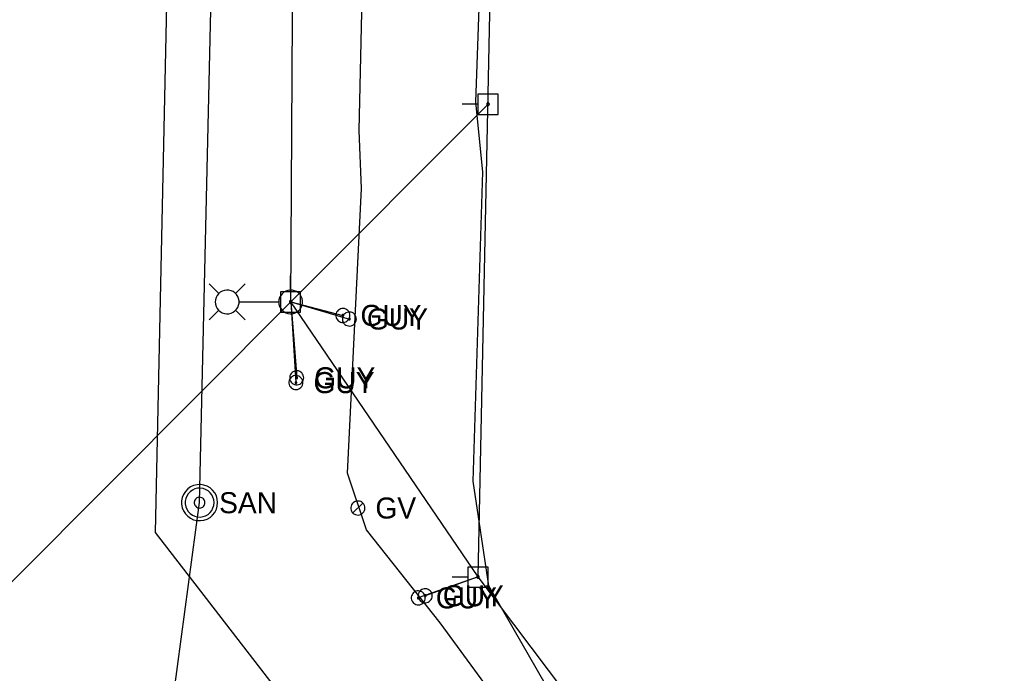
# Model space of a CAD drawing. Extents: x 596028 to 606371, y 330010 to 403088.
# Drawn here: x 596450.8 to 596630.4, y 343338.5 to 343458 of the extents above; entities that cross this region are included whole.
import ezdxf

# ---------------------------------------------------------------- set-up
doc = ezdxf.new("R2010")
doc.units = 0
for name, color, linetype in [('E_LTG', 7, 'Continuous'), ('E_UTL_EGuyWire', 7, 'Continuous'), ('E_UTL_EPowerPole', 7, 'Continuous'), ('E_UTL_FO_UG', 7, 'Continuous'), ('E_UTL_G', 7, 'Continuous'), ('E_UTL_G_UG', 7, 'Continuous'), ('E_UTL_Overhead', 7, 'Continuous'), ('E_UTL_SAN_MH', 7, 'Continuous'), ('E_UTL_SAN_UG', 7, 'Continuous'), ('E_UTL_W_UG', 7, 'Continuous')]:
    doc.layers.add(name, color=color, linetype=linetype)

msp = doc.modelspace()

# ---------------------------------------------------------------- linework, layer by layer
at = {"layer": 'E_LTG'}
for points in [[(596487.2, 343407.89), (596485.43, 343409.67)], [(596490.25, 343407.89), (596492.03, 343409.67)], [(596486.55, 343406.37), (596486.59, 343405.96), (596486.71, 343405.56), (596486.9, 343405.19), (596487.15, 343404.87), (596487.47, 343404.6), (596487.82, 343404.39), (596488.21, 343404.25), (596488.62, 343404.2), (596489.04, 343404.22), (596489.44, 343404.31), (596489.82, 343404.48), (596490.15, 343404.72), (596490.44, 343405.02), (596490.66, 343405.37), (596490.82, 343405.76), (596490.89, 343406.16), (596490.89, 343406.58), (596490.82, 343406.98), (596490.66, 343407.37), (596490.44, 343407.71), (596490.15, 343408.01), (596489.82, 343408.25), (596489.44, 343408.42), (596489.04, 343408.52), (596488.62, 343408.54), (596488.21, 343408.48), (596487.82, 343408.35), (596487.47, 343408.14), (596487.15, 343407.87), (596486.9, 343407.55), (596486.71, 343407.18), (596486.59, 343406.78), (596486.55, 343406.37)], [(596498.16, 343406.37), (596498.19, 343405.96), (596498.31, 343405.56), (596498.5, 343405.19), (596498.76, 343404.87), (596499.07, 343404.6), (596499.43, 343404.39), (596499.82, 343404.25), (596500.23, 343404.2), (596500.64, 343404.22), (596501.04, 343404.31), (596501.42, 343404.48), (596501.76, 343404.72), (596502.04, 343405.02), (596502.26, 343405.37), (596502.42, 343405.76), (596502.5, 343406.16), (596502.5, 343406.58), (596502.42, 343406.98), (596502.26, 343407.37), (596502.04, 343407.71), (596501.76, 343408.01), (596501.42, 343408.25), (596501.04, 343408.42), (596500.64, 343408.52), (596500.23, 343408.54), (596499.82, 343408.48), (596499.43, 343408.35), (596499.07, 343408.14), (596498.76, 343407.87), (596498.5, 343407.55), (596498.31, 343407.18), (596498.19, 343406.78), (596498.16, 343406.37)], [(596490.94, 343406.37), (596498.12, 343406.37)], [(596500.16, 343406.37), (596500.17, 343406.34), (596500.18, 343406.31), (596500.19, 343406.28), (596500.21, 343406.25), (596500.23, 343406.23), (596500.26, 343406.22), (596500.29, 343406.21), (596500.32, 343406.2), (596500.35, 343406.2), (596500.39, 343406.21), (596500.41, 343406.22), (596500.44, 343406.24), (596500.46, 343406.27), (596500.48, 343406.29), (596500.49, 343406.32), (596500.5, 343406.35), (596500.5, 343406.38), (596500.49, 343406.42), (596500.48, 343406.45), (596500.46, 343406.47), (596500.44, 343406.49), (596500.41, 343406.51), (596500.39, 343406.53), (596500.35, 343406.53), (596500.32, 343406.54), (596500.29, 343406.53), (596500.26, 343406.52), (596500.23, 343406.5), (596500.21, 343406.48), (596500.19, 343406.46), (596500.18, 343406.43), (596500.17, 343406.4), (596500.16, 343406.37)], [(596487.2, 343404.84), (596485.43, 343403.07)], [(596490.25, 343404.84), (596492.03, 343403.07)]]:
    msp.add_lwpolyline(points, dxfattribs=at)
at = {"layer": 'E_UTL_EGuyWire'}
for p, q in [((596500.33, 343406.37), (596509.87, 343403.9)), ((596500.33, 343406.37), (596511.05, 343403.24)), ((596500.33, 343406.37), (596501.43, 343392.5)), ((596500.33, 343406.37), (596501.28, 343391.62)), ((596534.56, 343356.08), (596523.64, 343352.26)), ((596534.56, 343356.08), (596524.91, 343352.65))]:
    msp.add_line(p, q, dxfattribs=at)
for points in [[(596511.15, 343403.9), (596511.13, 343404.14), (596511.06, 343404.38), (596510.95, 343404.59), (596510.8, 343404.79), (596510.61, 343404.95), (596510.4, 343405.07), (596510.17, 343405.15), (596509.93, 343405.18), (596509.69, 343405.17), (596509.45, 343405.11), (596509.23, 343405.01), (596509.03, 343404.87), (596508.86, 343404.69), (596508.73, 343404.49), (596508.64, 343404.26), (596508.59, 343404.02), (596508.59, 343403.78), (596508.64, 343403.54), (596508.73, 343403.31), (596508.86, 343403.11), (596509.03, 343402.93), (596509.23, 343402.79), (596509.45, 343402.69), (596509.69, 343402.63), (596509.93, 343402.62), (596510.17, 343402.65), (596510.4, 343402.73), (596510.61, 343402.85), (596510.8, 343403.01), (596510.95, 343403.21), (596511.06, 343403.42), (596511.13, 343403.66), (596511.15, 343403.9)], [(596510.03, 343403.9), (596510.03, 343403.93), (596510.02, 343403.96), (596510, 343403.99), (596509.99, 343404.01), (596509.96, 343404.03), (596509.94, 343404.05), (596509.91, 343404.06), (596509.88, 343404.06), (596509.85, 343404.06), (596509.82, 343404.05), (596509.79, 343404.04), (596509.76, 343404.02), (596509.74, 343404), (596509.73, 343403.97), (596509.72, 343403.95), (596509.71, 343403.92), (596509.71, 343403.88), (596509.72, 343403.85), (596509.73, 343403.83), (596509.74, 343403.8), (596509.76, 343403.78), (596509.79, 343403.76), (596509.82, 343403.75), (596509.85, 343403.74), (596509.88, 343403.74), (596509.91, 343403.74), (596509.94, 343403.75), (596509.96, 343403.77), (596509.99, 343403.79), (596510, 343403.81), (596510.02, 343403.84), (596510.03, 343403.87), (596510.03, 343403.9)], [(596512.34, 343403.24), (596512.31, 343403.49), (596512.25, 343403.72), (596512.13, 343403.94), (596511.98, 343404.13), (596511.8, 343404.29), (596511.59, 343404.41), (596511.36, 343404.49), (596511.12, 343404.52), (596510.87, 343404.51), (596510.63, 343404.46), (596510.41, 343404.35), (596510.21, 343404.21), (596510.05, 343404.04), (596509.91, 343403.83), (596509.82, 343403.6), (596509.78, 343403.36), (596509.78, 343403.12), (596509.82, 343402.88), (596509.91, 343402.65), (596510.05, 343402.45), (596510.21, 343402.27), (596510.41, 343402.13), (596510.63, 343402.03), (596510.87, 343401.97), (596511.12, 343401.96), (596511.36, 343402), (596511.59, 343402.08), (596511.8, 343402.2), (596511.98, 343402.36), (596512.13, 343402.55), (596512.25, 343402.77), (596512.31, 343403), (596512.34, 343403.24)], [(596511.21, 343403.24), (596511.21, 343403.27), (596511.2, 343403.3), (596511.19, 343403.33), (596511.17, 343403.35), (596511.15, 343403.37), (596511.12, 343403.39), (596511.09, 343403.4), (596511.06, 343403.4), (596511.03, 343403.4), (596511, 343403.39), (596510.97, 343403.38), (596510.95, 343403.36), (596510.93, 343403.34), (596510.91, 343403.32), (596510.9, 343403.29), (596510.89, 343403.26), (596510.89, 343403.23), (596510.9, 343403.2), (596510.91, 343403.17), (596510.93, 343403.14), (596510.95, 343403.12), (596510.97, 343403.1), (596511, 343403.09), (596511.03, 343403.08), (596511.06, 343403.08), (596511.09, 343403.09), (596511.12, 343403.1), (596511.15, 343403.11), (596511.17, 343403.13), (596511.19, 343403.16), (596511.2, 343403.18), (596511.21, 343403.21), (596511.21, 343403.24)], [(596502.57, 343391.62), (596502.54, 343391.86), (596502.47, 343392.09), (596502.36, 343392.31), (596502.21, 343392.5), (596502.03, 343392.66), (596501.82, 343392.79), (596501.58, 343392.87), (596501.34, 343392.9), (596501.1, 343392.89), (596500.86, 343392.83), (596500.64, 343392.73), (596500.44, 343392.59), (596500.27, 343392.41), (596500.14, 343392.21), (596500.05, 343391.98), (596500, 343391.74), (596500, 343391.5), (596500.05, 343391.26), (596500.14, 343391.03), (596500.27, 343390.82), (596500.44, 343390.65), (596500.64, 343390.51), (596500.86, 343390.41), (596501.1, 343390.35), (596501.34, 343390.34), (596501.58, 343390.37), (596501.82, 343390.45), (596502.03, 343390.57), (596502.21, 343390.73), (596502.36, 343390.92), (596502.47, 343391.14), (596502.54, 343391.38), (596502.57, 343391.62)], [(596502.72, 343392.5), (596502.69, 343392.74), (596502.63, 343392.98), (596502.51, 343393.19), (596502.36, 343393.38), (596502.18, 343393.54), (596501.97, 343393.67), (596501.74, 343393.75), (596501.5, 343393.78), (596501.25, 343393.77), (596501.01, 343393.71), (596500.79, 343393.61), (596500.59, 343393.47), (596500.43, 343393.29), (596500.29, 343393.09), (596500.2, 343392.86), (596500.16, 343392.62), (596500.16, 343392.38), (596500.2, 343392.14), (596500.29, 343391.91), (596500.43, 343391.71), (596500.59, 343391.53), (596500.79, 343391.39), (596501.01, 343391.29), (596501.25, 343391.23), (596501.5, 343391.22), (596501.74, 343391.25), (596501.97, 343391.33), (596502.18, 343391.45), (596502.36, 343391.61), (596502.51, 343391.81), (596502.63, 343392.02), (596502.69, 343392.26), (596502.72, 343392.5)], [(596501.44, 343391.62), (596501.44, 343391.65), (596501.43, 343391.68), (596501.42, 343391.7), (596501.4, 343391.73), (596501.38, 343391.75), (596501.35, 343391.76), (596501.32, 343391.77), (596501.29, 343391.78), (596501.26, 343391.78), (596501.23, 343391.77), (596501.2, 343391.76), (596501.18, 343391.74), (596501.16, 343391.72), (596501.14, 343391.69), (596501.13, 343391.66), (596501.12, 343391.63), (596501.12, 343391.6), (596501.13, 343391.57), (596501.14, 343391.54), (596501.16, 343391.52), (596501.18, 343391.5), (596501.2, 343391.48), (596501.23, 343391.47), (596501.26, 343391.46), (596501.29, 343391.46), (596501.32, 343391.46), (596501.35, 343391.47), (596501.38, 343391.49), (596501.4, 343391.51), (596501.42, 343391.53), (596501.43, 343391.56), (596501.44, 343391.59), (596501.44, 343391.62)], [(596501.59, 343392.5), (596501.59, 343392.53), (596501.58, 343392.56), (596501.57, 343392.59), (596501.55, 343392.61), (596501.53, 343392.63), (596501.5, 343392.64), (596501.47, 343392.65), (596501.44, 343392.66), (596501.41, 343392.66), (596501.38, 343392.65), (596501.35, 343392.64), (596501.33, 343392.62), (596501.31, 343392.6), (596501.29, 343392.57), (596501.28, 343392.54), (596501.27, 343392.51), (596501.27, 343392.48), (596501.28, 343392.45), (596501.29, 343392.43), (596501.31, 343392.4), (596501.33, 343392.38), (596501.35, 343392.36), (596501.38, 343392.35), (596501.41, 343392.34), (596501.44, 343392.34), (596501.47, 343392.34), (596501.5, 343392.35), (596501.53, 343392.37), (596501.55, 343392.39), (596501.57, 343392.41), (596501.58, 343392.44), (596501.59, 343392.47), (596501.59, 343392.5)], [(596524.92, 343352.26), (596524.9, 343352.5), (596524.83, 343352.73), (596524.72, 343352.95), (596524.57, 343353.14), (596524.39, 343353.3), (596524.17, 343353.42), (596523.94, 343353.5), (596523.7, 343353.54), (596523.46, 343353.53), (596523.22, 343353.47), (596523, 343353.37), (596522.8, 343353.22), (596522.63, 343353.05), (596522.5, 343352.84), (596522.41, 343352.62), (596522.36, 343352.38), (596522.36, 343352.13), (596522.41, 343351.89), (596522.5, 343351.67), (596522.63, 343351.46), (596522.8, 343351.29), (596523, 343351.14), (596523.22, 343351.04), (596523.46, 343350.98), (596523.7, 343350.97), (596523.94, 343351.01), (596524.17, 343351.09), (596524.39, 343351.21), (596524.57, 343351.37), (596524.72, 343351.56), (596524.83, 343351.78), (596524.9, 343352.01), (596524.92, 343352.26)], [(596526.2, 343352.65), (596526.17, 343352.89), (596526.1, 343353.12), (596525.99, 343353.34), (596525.84, 343353.53), (596525.66, 343353.69), (596525.45, 343353.81), (596525.21, 343353.89), (596524.97, 343353.93), (596524.73, 343353.92), (596524.49, 343353.86), (596524.27, 343353.76), (596524.07, 343353.62), (596523.9, 343353.44), (596523.77, 343353.24), (596523.68, 343353.01), (596523.63, 343352.77), (596523.63, 343352.53), (596523.68, 343352.29), (596523.77, 343352.06), (596523.9, 343351.85), (596524.07, 343351.68), (596524.27, 343351.54), (596524.49, 343351.43), (596524.73, 343351.38), (596524.97, 343351.37), (596525.21, 343351.4), (596525.45, 343351.48), (596525.66, 343351.6), (596525.84, 343351.76), (596525.99, 343351.95), (596526.1, 343352.17), (596526.17, 343352.4), (596526.2, 343352.65)], [(596523.8, 343352.26), (596523.8, 343352.29), (596523.79, 343352.31), (596523.78, 343352.34), (596523.76, 343352.37), (596523.73, 343352.39), (596523.71, 343352.4), (596523.68, 343352.41), (596523.65, 343352.42), (596523.62, 343352.41), (596523.59, 343352.41), (596523.56, 343352.39), (596523.54, 343352.38), (596523.51, 343352.35), (596523.5, 343352.33), (596523.49, 343352.3), (596523.48, 343352.27), (596523.48, 343352.24), (596523.49, 343352.21), (596523.5, 343352.18), (596523.51, 343352.16), (596523.54, 343352.13), (596523.56, 343352.12), (596523.59, 343352.1), (596523.62, 343352.1), (596523.65, 343352.09), (596523.68, 343352.1), (596523.71, 343352.11), (596523.73, 343352.12), (596523.76, 343352.14), (596523.78, 343352.17), (596523.79, 343352.2), (596523.8, 343352.22), (596523.8, 343352.26)], [(596525.07, 343352.65), (596525.07, 343352.68), (596525.06, 343352.71), (596525.05, 343352.73), (596525.03, 343352.76), (596525.01, 343352.78), (596524.98, 343352.79), (596524.95, 343352.8), (596524.92, 343352.81), (596524.89, 343352.81), (596524.86, 343352.8), (596524.83, 343352.79), (596524.81, 343352.77), (596524.79, 343352.75), (596524.77, 343352.72), (596524.76, 343352.69), (596524.75, 343352.66), (596524.75, 343352.63), (596524.76, 343352.6), (596524.77, 343352.57), (596524.79, 343352.55), (596524.81, 343352.53), (596524.83, 343352.51), (596524.86, 343352.5), (596524.89, 343352.49), (596524.92, 343352.49), (596524.95, 343352.49), (596524.98, 343352.5), (596525.01, 343352.52), (596525.03, 343352.54), (596525.05, 343352.56), (596525.06, 343352.59), (596525.07, 343352.62), (596525.07, 343352.65)]]:
    msp.add_lwpolyline(points, dxfattribs=at)
at = {"layer": 'E_UTL_EPowerPole'}
for points in [[(596538.24, 343444.35), (596534.55, 343444.35)], [(596534.55, 343444.35), (596534.55, 343440.66)], [(596538.24, 343440.66), (596538.24, 343444.35)], [(596534.55, 343442.51), (596531.64, 343442.51)], [(596536.39, 343442.78), (596536.35, 343442.77), (596536.3, 343442.76), (596536.26, 343442.74), (596536.23, 343442.71), (596536.2, 343442.68), (596536.17, 343442.64), (596536.16, 343442.59), (596536.15, 343442.55), (596536.16, 343442.5), (596536.17, 343442.46), (596536.18, 343442.42), (596536.21, 343442.38), (596536.24, 343442.35), (596536.28, 343442.33), (596536.32, 343442.31), (596536.37, 343442.3), (596536.41, 343442.3), (596536.46, 343442.31), (596536.5, 343442.33), (596536.54, 343442.35), (596536.57, 343442.38), (596536.6, 343442.42), (596536.62, 343442.46), (596536.63, 343442.5), (596536.63, 343442.55), (596536.62, 343442.59), (596536.61, 343442.64), (596536.59, 343442.68), (596536.56, 343442.71), (596536.52, 343442.74), (596536.48, 343442.76), (596536.44, 343442.77), (596536.39, 343442.78)], [(596534.55, 343440.66), (596538.24, 343440.66)], [(596500.3, 343408.21), (596500.3, 343411.12)], [(596502.14, 343408.21), (596498.46, 343408.21)], [(596498.46, 343408.21), (596498.46, 343404.52)], [(596502.14, 343404.52), (596502.14, 343408.21)], [(596500.57, 343406.37), (596500.57, 343406.41), (596500.55, 343406.46), (596500.53, 343406.5), (596500.5, 343406.53), (596500.47, 343406.56), (596500.43, 343406.59), (596500.39, 343406.6), (596500.34, 343406.61), (596500.3, 343406.61), (596500.25, 343406.59), (596500.21, 343406.58), (596500.17, 343406.55), (596500.14, 343406.52), (596500.12, 343406.48), (596500.1, 343406.44), (596500.09, 343406.39), (596500.09, 343406.35), (596500.1, 343406.3), (596500.12, 343406.26), (596500.14, 343406.22), (596500.17, 343406.19), (596500.21, 343406.16), (596500.25, 343406.14), (596500.3, 343406.13), (596500.34, 343406.13), (596500.39, 343406.14), (596500.43, 343406.15), (596500.47, 343406.17), (596500.5, 343406.2), (596500.53, 343406.24), (596500.55, 343406.28), (596500.57, 343406.32), (596500.57, 343406.37)], [(596498.46, 343404.52), (596502.14, 343404.52)], [(596536.41, 343357.89), (596532.72, 343357.89)], [(596532.72, 343357.89), (596532.72, 343354.2)], [(596536.41, 343354.2), (596536.41, 343357.89)], [(596532.72, 343356.05), (596529.81, 343356.05)], [(596534.56, 343356.32), (596534.51, 343356.31), (596534.47, 343356.3), (596534.43, 343356.28), (596534.4, 343356.25), (596534.37, 343356.22), (596534.34, 343356.18), (596534.33, 343356.13), (596534.32, 343356.09), (596534.32, 343356.04), (596534.33, 343356), (596534.35, 343355.96), (596534.38, 343355.92), (596534.41, 343355.89), (596534.45, 343355.87), (596534.49, 343355.85), (596534.54, 343355.84), (596534.58, 343355.84), (596534.63, 343355.85), (596534.67, 343355.87), (596534.71, 343355.89), (596534.74, 343355.92), (596534.77, 343355.96), (596534.79, 343356), (596534.8, 343356.04), (596534.8, 343356.09), (596534.79, 343356.13), (596534.78, 343356.18), (596534.75, 343356.22), (596534.72, 343356.25), (596534.69, 343356.28), (596534.65, 343356.3), (596534.6, 343356.31), (596534.56, 343356.32)], [(596532.72, 343354.2), (596536.41, 343354.2)]]:
    msp.add_lwpolyline(points, dxfattribs=at)
at = {"layer": 'E_UTL_FO_UG'}
msp.add_lwpolyline([(596623.2, 343221.5), (596591.63, 343263.11), (596564.61, 343305.57), (596536.54, 343354.45), (596533.7, 343373.6), (596535.42, 343430.17), (596534.15, 343442.91), (596537.51, 343537.7), (596537.51, 343588.84), (596540.54, 343656.31), (596541, 343722.96), (596544.11, 343796.55), (596541.22, 343839.02), (596528.82, 343853.36)], dxfattribs=at)
at = {"layer": 'E_UTL_G'}
for points in [[(596513.88, 343368.68), (596513.86, 343368.93), (596513.79, 343369.16), (596513.68, 343369.38), (596513.53, 343369.57), (596513.35, 343369.73), (596513.13, 343369.85), (596512.9, 343369.93), (596512.66, 343369.96), (596512.42, 343369.95), (596512.18, 343369.9), (596511.96, 343369.79), (596511.76, 343369.65), (596511.59, 343369.48), (596511.46, 343369.27), (596511.37, 343369.04), (596511.32, 343368.8), (596511.32, 343368.56), (596511.37, 343368.32), (596511.46, 343368.09), (596511.59, 343367.89), (596511.76, 343367.71), (596511.96, 343367.57), (596512.18, 343367.47), (596512.42, 343367.41), (596512.66, 343367.4), (596512.9, 343367.44), (596513.13, 343367.52), (596513.35, 343367.64), (596513.53, 343367.8), (596513.68, 343367.99), (596513.79, 343368.21), (596513.86, 343368.44), (596513.88, 343368.68)], [(596511.69, 343367.78), (596513.51, 343369.59)]]:
    msp.add_lwpolyline(points, dxfattribs=at)
at = {"layer": 'E_UTL_G_UG'}
msp.add_line((596512.85, 343437.73), (596515.88, 343580.52), dxfattribs=at)
for points in [[(596527.67, 343347.67), (596514.2, 343364.7), (596510.74, 343375.05), (596513.26, 343427.08), (596512.85, 343437.73)], [(596562.55, 343267.45), (596578.45, 343278.27), (596527.67, 343347.67)]]:
    msp.add_lwpolyline(points, dxfattribs=at)
at = {"layer": 'E_UTL_Overhead'}
for q in [(596539.15, 343572.71), (596500.33, 343406.37)]:
    msp.add_line((596534.56, 343356.08), q, dxfattribs=at)
for points in [[(596433.09, 343338.93), (596500.33, 343406.37), (596501.29, 343562.28), (596502.11, 343708.76), (596502.83, 343809.08), (596507.18, 343924.33)], [(596500.33, 343406.37), (596536.39, 343442.54)], [(596630.37, 343221.19), (596566.82, 343313.29), (596534.56, 343356.08)]]:
    msp.add_lwpolyline(points, dxfattribs=at)
at = {"layer": 'E_UTL_SAN_MH'}
for points in [[(596486.98, 343369.67), (596486.92, 343370.3), (596486.75, 343370.9), (596486.46, 343371.46), (596486.07, 343371.95), (596485.6, 343372.36), (596485.05, 343372.67), (596484.46, 343372.88), (596483.84, 343372.97), (596483.21, 343372.94), (596482.6, 343372.79), (596482.03, 343372.53), (596481.52, 343372.17), (596481.09, 343371.71), (596480.75, 343371.18), (596480.52, 343370.6), (596480.4, 343369.99), (596480.4, 343369.36), (596480.52, 343368.74), (596480.75, 343368.16), (596481.09, 343367.63), (596481.52, 343367.18), (596482.03, 343366.81), (596482.6, 343366.55), (596483.21, 343366.41), (596483.84, 343366.38), (596484.46, 343366.46), (596485.05, 343366.67), (596485.6, 343366.98), (596486.07, 343367.39), (596486.46, 343367.89), (596486.75, 343368.45), (596486.92, 343369.05), (596486.98, 343369.67)], [(596486.32, 343369.67), (596486.28, 343370.17), (596486.13, 343370.65), (596485.9, 343371.1), (596485.59, 343371.49), (596485.22, 343371.82), (596484.78, 343372.07), (596484.31, 343372.24), (596483.81, 343372.31), (596483.31, 343372.29), (596482.82, 343372.17), (596482.36, 343371.96), (596481.96, 343371.67), (596481.61, 343371.3), (596481.34, 343370.88), (596481.15, 343370.42), (596481.06, 343369.92), (596481.06, 343369.42), (596481.15, 343368.93), (596481.34, 343368.46), (596481.61, 343368.04), (596481.96, 343367.68), (596482.36, 343367.39), (596482.82, 343367.18), (596483.31, 343367.06), (596483.81, 343367.03), (596484.31, 343367.11), (596484.78, 343367.27), (596485.22, 343367.52), (596485.59, 343367.85), (596485.9, 343368.24), (596486.13, 343368.69), (596486.28, 343369.17), (596486.32, 343369.67)], [(596484.67, 343369.67), (596484.66, 343369.86), (596484.6, 343370.04), (596484.52, 343370.21), (596484.4, 343370.36), (596484.26, 343370.48), (596484.1, 343370.57), (596483.92, 343370.63), (596483.73, 343370.66), (596483.54, 343370.65), (596483.36, 343370.61), (596483.19, 343370.53), (596483.04, 343370.42), (596482.91, 343370.28), (596482.8, 343370.13), (596482.73, 343369.95), (596482.7, 343369.77), (596482.7, 343369.58), (596482.73, 343369.39), (596482.8, 343369.22), (596482.91, 343369.06), (596483.04, 343368.92), (596483.19, 343368.81), (596483.36, 343368.74), (596483.54, 343368.69), (596483.73, 343368.68), (596483.92, 343368.71), (596484.1, 343368.77), (596484.26, 343368.87), (596484.4, 343368.99), (596484.52, 343369.14), (596484.6, 343369.3), (596484.66, 343369.48), (596484.67, 343369.67)]]:
    msp.add_lwpolyline(points, dxfattribs=at)
at = {"layer": 'E_UTL_SAN_UG'}
msp.add_lwpolyline([(596474.29, 343299.7), (596483.68, 343369.67), (596488.27, 343570.99), (596492.83, 343728.76), (596493.38, 343805.11), (596496.8, 343910.62), (596505.55, 344309.74)], dxfattribs=at)
at = {"layer": 'E_UTL_W_UG'}
msp.add_lwpolyline([(596502.84, 343266.57), (596534.18, 343288.36), (596475.61, 343364.22), (596483.72, 343742), (596509.64, 343741.09)], dxfattribs=at)

# ---------------------------------------------------------------- texts
at = {"layer": 'E_UTL_EGuyWire'}
for p in [(596513.08, 343401.98), (596514.26, 343401.32), (596504.49, 343389.69), (596504.64, 343390.57), (596526.85, 343350.33), (596528.12, 343350.72)]:
    msp.add_text('GUY', height=3.85, rotation=360, dxfattribs=at).set_placement(p)
at = {"layer": 'E_UTL_G'}
msp.add_text('GV', height=3.85, dxfattribs=at).set_placement((596515.81, 343366.76))
at = {"layer": 'E_UTL_SAN_MH'}
msp.add_text('SAN', height=3.849, dxfattribs=at).set_placement((596487.25, 343367.73))

doc.saveas('drawing.dxf')
